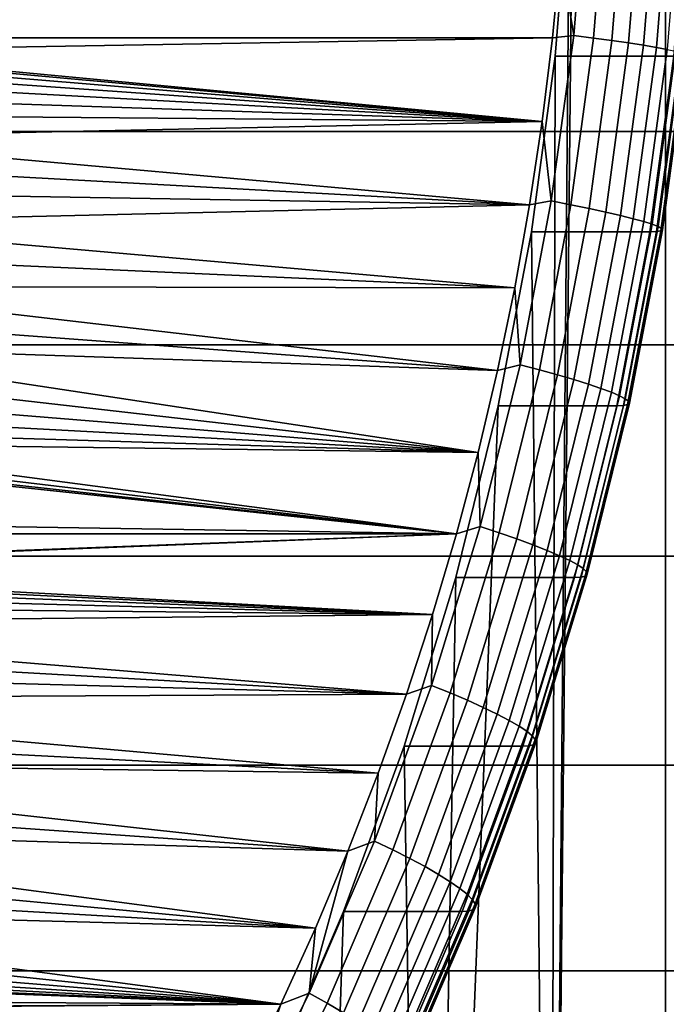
# Model space of a CAD drawing. Header units: metres. Extents: x -22 to 239, y -22 to 22.
# Tile 267 of 325: x 232.11 to 235.28, y -6.39 to -1.56. Entities that reach past the tile are written whole.
import ezdxf

# ---------------------------------------------------------------- set-up
doc = ezdxf.new("R2010")
doc.units = ezdxf.units.M
doc.layers.add('solid_10_151_033_XXX', color=7, linetype='CONTINUOUS')

msp = doc.modelspace()

# ---------------------------------------------------------------- linework, layer by layer
at = {"layer": 'solid_10_151_033_XXX'}
for points in [[(234.826767, 0, 195.19313), (235.274063, 10.662554, 195.355927), (235.274063, -10.66255, 195.355927), (234.709946, -11.498307, 195.150604)], [(235.274063, 10.662554, 195.355927), (235.794861, 9.795472, 195.545486), (235.274063, -10.66255, 195.355927)], [(235.794861, 9.795472, 195.545486), (235.794876, -9.795468, 195.545486), (235.274063, -10.66255, 195.355927)], [(234.803391, -0.870593, 195.184616), (234.826767, 0, 195.19313), (234.709946, -11.498307, 195.150604)], [(234.890366, -0.819831, 192.349533), (234.824417, -1.636988, 192.325531), (234.760025, -1.236431, 192.295547), (234.788101, -0.82418, 192.305771)], [(234.824417, -1.636988, 192.325531), (234.890366, -0.819831, 192.349533), (234.987839, -0.82615, 192.404861), (234.921371, -1.649606, 192.380676)], [(234.921371, -1.649606, 192.380676), (234.987839, -0.82615, 192.404861), (235.078476, -0.83231, 192.470779), (235.01152, -1.661906, 192.446411)], [(235.01152, -1.661906, 192.446411), (235.078476, -0.83231, 192.470779), (235.161163, -0.838234, 192.546478), (235.093735, -1.673733, 192.521927)], [(235.093735, -1.673733, 192.521927), (235.161163, -0.838234, 192.546478), (235.234848, -0.843845, 192.630981), (235.166962, -1.684938, 192.606277)], [(235.166962, -1.684938, 192.606277), (235.234848, -0.843845, 192.630981), (235.298584, -0.849075, 192.723221), (235.230286, -1.69538, 192.698364)], [(235.230286, -1.69538, 192.698364), (235.298584, -0.849075, 192.723221), (235.351608, -0.853856, 192.822052), (235.282913, -1.704927, 192.797058)], [(234.733353, -1.738386, 195.159119), (234.803391, -0.870593, 195.184616), (234.709946, -11.498307, 195.150604)], [(235.314789, -1.738369, 193.561646), (235.384827, -0.870605, 193.587143), (234.803391, -0.870593, 195.184616), (234.733353, -1.738386, 195.159119)], [(226.480881, -1.05575, 230.46579), (226.400345, -2.108289, 230.436478), (238.542007, -2.108287, 197.07753), (238.622543, -1.055749, 197.106842)], [(234.760025, -1.236431, 192.295547), (234.720657, -1.648203, 192.281219), (208.119156, -1.648207, 182.599075), (208.079788, -1.236435, 182.584747)], [(234.824417, -1.636988, 192.325531), (234.720657, -1.648203, 192.281219), (234.760025, -1.236431, 192.295547)], [(234.824417, -1.636988, 192.325531), (234.714737, -2.448806, 192.285599), (234.670013, -2.058937, 192.262787), (234.720657, -1.648203, 192.281219)], [(234.714737, -2.448806, 192.285599), (234.824417, -1.636988, 192.325531), (234.921371, -1.649606, 192.380676), (234.810852, -2.467681, 192.340439)], [(230.994049, -1.711634, 190.92485), (208.119156, -1.648207, 182.599075), (234.720657, -1.648203, 192.281219)], [(231.099991, -1.722207, 190.963409), (230.994049, -1.711634, 190.92485), (234.720657, -1.648203, 192.281219), (234.670013, -2.058937, 192.262787)], [(234.810852, -2.467681, 192.340439), (234.921371, -1.649606, 192.380676), (235.01152, -1.661906, 192.446411), (234.900177, -2.486081, 192.405884)], [(234.900177, -2.486081, 192.405884), (235.01152, -1.661906, 192.446411), (235.093735, -1.673733, 192.521927), (234.981583, -2.503773, 192.48111)], [(234.981583, -2.503773, 192.48111), (235.093735, -1.673733, 192.521927), (235.166962, -1.684938, 192.606277), (235.054062, -2.520535, 192.565186)], [(235.054062, -2.520535, 192.565186), (235.166962, -1.684938, 192.606277), (235.230286, -1.69538, 192.698364), (235.116684, -2.536155, 192.657013)], [(231.204041, -1.74531, 191.001282), (231.099991, -1.722207, 190.963409), (234.670013, -2.058937, 192.262787)], [(235.198318, -2.600464, 193.519257), (235.314789, -1.738369, 193.561646), (234.733353, -1.738386, 195.159119), (234.616882, -2.600451, 195.11673)], [(234.616882, -2.600451, 195.11673), (234.733353, -1.738386, 195.159119), (234.709946, -11.498307, 195.150604)], [(235.116684, -2.536155, 192.657013), (235.230286, -1.69538, 192.698364), (235.282913, -1.704927, 192.797058), (235.168686, -2.550437, 192.755478)], [(235.168686, -2.550437, 192.755478), (235.282913, -1.704927, 192.797058), (235.324188, -1.71346, 192.901093), (235.209381, -2.563201, 192.859314)], [(235.230789, -2.599391, 193.411926), (235.347214, -1.737652, 193.4543), (235.314789, -1.738369, 193.561646), (235.198318, -2.600464, 193.519257)], [(235.209381, -2.563201, 192.859314), (235.324188, -1.71346, 192.901093), (235.353561, -1.72087, 193.009186), (235.238266, -2.574286, 192.967209)], [(235.251221, -2.596184, 193.30159), (235.367508, -1.735508, 193.343918), (235.347214, -1.737652, 193.4543), (235.230789, -2.599391, 193.411926)], [(235.238266, -2.574286, 192.967209), (235.353561, -1.72087, 193.009186), (235.370697, -1.727064, 193.119949), (235.254974, -2.583551, 193.077835)], [(235.259323, -2.590882, 193.189758), (235.375366, -1.731964, 193.231995), (235.367508, -1.735508, 193.343918), (235.251221, -2.596184, 193.30159)], [(235.254974, -2.583551, 193.077835), (235.370697, -1.727064, 193.119949), (235.375366, -1.731964, 193.231995), (235.259323, -2.590882, 193.189758)], [(231.305008, -1.780667, 191.038025), (231.204041, -1.74531, 191.001282), (234.670013, -2.058937, 192.262787)], [(231.401733, -1.827884, 191.073242), (231.305008, -1.780667, 191.038025), (234.670013, -2.058937, 192.262787)], [(231.492691, -1.886213, 191.106339), (231.401733, -1.827884, 191.073242), (234.670013, -2.058937, 192.262787)], [(231.577148, -1.95517, 191.137085), (231.492691, -1.886213, 191.106339), (234.670013, -2.058937, 192.262787)], [(231.653656, -2.033599, 191.164932), (231.577148, -1.95517, 191.137085), (234.670013, -2.058937, 192.262787)], [(231.721527, -2.120775, 191.189636), (231.653656, -2.033599, 191.164932), (234.670013, -2.058937, 192.262787)], [(231.77977, -2.215428, 191.210831), (231.721527, -2.120775, 191.189636), (234.670013, -2.058937, 192.262787), (234.608124, -2.468257, 192.240265)], [(234.714737, -2.448806, 192.285599), (234.608124, -2.468257, 192.240265), (234.670013, -2.058937, 192.262787)], [(226.400345, -2.108289, 230.436478), (226.266357, -3.15476, 230.387711), (238.408035, -3.154758, 197.028763), (238.542007, -2.108287, 197.07753)], [(231.827682, -2.316427, 191.228271), (231.77977, -2.215428, 191.210831), (234.608124, -2.468257, 192.240265)], [(231.864685, -2.422566, 191.24173), (231.827682, -2.316427, 191.228271), (234.608124, -2.468257, 192.240265)], [(231.890259, -2.532295, 191.251038), (231.864685, -2.422566, 191.24173), (234.608124, -2.468257, 192.240265)], [(234.714737, -2.448806, 192.285599), (234.561676, -3.252635, 192.229889), (234.535019, -2.87573, 192.213654), (234.608124, -2.468257, 192.240265)], [(234.561676, -3.252635, 192.229889), (234.714737, -2.448806, 192.285599), (234.810852, -2.467681, 192.340439), (234.656616, -3.277707, 192.284302)], [(231.904144, -2.644601, 191.256104), (231.890259, -2.532295, 191.251038), (234.608124, -2.468257, 192.240265), (234.535019, -2.87573, 192.213654)], [(234.656616, -3.277707, 192.284302), (234.810852, -2.467681, 192.340439), (234.900177, -2.486081, 192.405884), (234.744781, -3.302146, 192.349335)], [(234.744781, -3.302146, 192.349335), (234.900177, -2.486081, 192.405884), (234.981583, -2.503773, 192.48111), (234.825089, -3.325646, 192.424164)], [(234.825089, -3.325646, 192.424164), (234.981583, -2.503773, 192.48111), (235.054062, -2.520535, 192.565186), (234.89653, -3.34791, 192.507843)], [(234.89653, -3.34791, 192.507843), (235.054062, -2.520535, 192.565186), (235.116684, -2.536155, 192.657013), (234.958176, -3.368658, 192.599319)], [(234.958176, -3.368658, 192.599319), (235.116684, -2.536155, 192.657013), (235.168686, -2.550437, 192.755478), (235.009277, -3.387629, 192.697464)], [(235.009277, -3.387629, 192.697464), (235.168686, -2.550437, 192.755478), (235.209381, -2.563201, 192.859314), (235.049164, -3.404582, 192.800995)], [(234.454346, -3.454071, 195.057571), (234.616882, -2.600451, 195.11673), (234.709946, -11.498307, 195.150604), (234.104141, -12.300328, 194.930115)], [(235.035782, -3.454077, 193.460098), (235.198318, -2.600464, 193.519257), (234.616882, -2.600451, 195.11673), (234.454346, -3.454071, 195.057571)], [(235.068314, -3.452652, 193.352798), (235.230789, -2.599391, 193.411926), (235.198318, -2.600464, 193.519257), (235.035782, -3.454077, 193.460098)], [(235.049164, -3.404582, 192.800995), (235.209381, -2.563201, 192.859314), (235.238266, -2.574286, 192.967209), (235.077362, -3.419305, 192.908661)], [(235.088959, -3.448391, 193.242538), (235.251221, -2.596184, 193.30159), (235.230789, -2.599391, 193.411926), (235.068314, -3.452652, 193.352798)], [(235.077362, -3.419305, 192.908661), (235.238266, -2.574286, 192.967209), (235.254974, -2.583551, 193.077835), (235.093506, -3.431612, 193.019058)], [(235.097382, -3.441349, 193.130814), (235.259323, -2.590882, 193.189758), (235.251221, -2.596184, 193.30159), (235.088959, -3.448391, 193.242538)], [(235.093506, -3.431612, 193.019058), (235.254974, -2.583551, 193.077835), (235.259323, -2.590882, 193.189758), (235.097382, -3.441349, 193.130814)], [(231.906128, -2.757601, 191.256821), (231.904144, -2.644601, 191.256104), (234.535019, -2.87573, 192.213654)], [(231.896194, -2.870348, 191.253204), (231.906128, -2.757601, 191.256821), (234.535019, -2.87573, 192.213654)], [(231.896194, -2.870348, 191.253204), (234.535019, -2.87573, 192.213654), (234.45079, -3.280779, 192.182999), (231.874481, -2.981078, 191.2453)], [(234.561676, -3.252635, 192.229889), (234.45079, -3.280779, 192.182999), (234.535019, -2.87573, 192.213654)], [(231.841263, -3.088524, 191.233215), (231.874481, -2.981078, 191.2453), (234.45079, -3.280779, 192.182999)], [(231.79689, -3.191452, 191.217056), (231.841263, -3.088524, 191.233215), (234.45079, -3.280779, 192.182999)], [(226.266357, -3.15476, 230.387711), (226.079346, -4.191936, 230.319641), (238.221008, -4.191934, 196.960693), (238.408035, -3.154758, 197.028763)], [(231.79689, -3.191452, 191.217056), (234.45079, -3.280779, 192.182999), (234.355545, -3.683026, 192.148331), (231.742081, -3.288258, 191.197113)], [(234.561676, -3.252635, 192.229889), (234.365753, -4.045856, 192.158585), (234.355545, -3.683026, 192.148331), (234.45079, -3.280779, 192.182999)], [(234.365753, -4.045856, 192.158585), (234.561676, -3.252635, 192.229889), (234.656616, -3.277707, 192.284302), (234.459167, -4.077041, 192.212448)], [(234.459167, -4.077041, 192.212448), (234.656616, -3.277707, 192.284302), (234.744781, -3.302146, 192.349335), (234.545883, -4.107441, 192.276932)], [(231.677277, -3.378125, 191.173523), (231.742081, -3.288258, 191.197113), (234.355545, -3.683026, 192.148331)], [(234.545883, -4.107441, 192.276932), (234.744781, -3.302146, 192.349335), (234.825089, -3.325646, 192.424164), (234.624771, -4.136672, 192.351242)], [(234.624771, -4.136672, 192.351242), (234.825089, -3.325646, 192.424164), (234.89653, -3.34791, 192.507843), (234.694855, -4.164365, 192.434448)], [(231.603577, -3.459548, 191.146698), (231.677277, -3.378125, 191.173523), (234.355545, -3.683026, 192.148331)], [(234.694855, -4.164365, 192.434448), (234.89653, -3.34791, 192.507843), (234.958176, -3.368658, 192.599319), (234.755264, -4.190173, 192.525467)], [(234.755264, -4.190173, 192.525467), (234.958176, -3.368658, 192.599319), (235.009277, -3.387629, 192.697464), (234.805222, -4.21377, 192.623184)], [(234.805222, -4.21377, 192.623184), (235.009277, -3.387629, 192.697464), (235.049164, -3.404582, 192.800995), (234.844086, -4.234858, 192.726364)], [(234.844086, -4.234858, 192.726364), (235.049164, -3.404582, 192.800995), (235.077362, -3.419305, 192.908661), (234.871399, -4.253171, 192.833694)], [(234.871399, -4.253171, 192.833694), (235.077362, -3.419305, 192.908661), (235.093506, -3.431612, 193.019058), (234.886795, -4.26848, 192.943817)], [(231.521667, -3.531776, 191.116882), (231.603577, -3.459548, 191.146698), (234.355545, -3.683026, 192.148331)], [(234.246277, -4.296438, 194.981842), (234.454346, -3.454071, 195.057571), (234.104141, -12.300328, 194.930115)], [(234.827713, -4.296422, 193.384369), (235.035782, -3.454077, 193.460098), (234.454346, -3.454071, 195.057571), (234.246277, -4.296438, 194.981842)], [(234.860336, -4.29465, 193.2771), (235.068314, -3.452652, 193.352798), (235.035782, -3.454077, 193.460098), (234.827713, -4.296422, 193.384369)], [(234.881226, -4.289351, 193.166931), (235.088959, -3.448391, 193.242538), (235.068314, -3.452652, 193.352798), (234.860336, -4.29465, 193.2771)], [(234.890091, -4.280591, 193.055374), (235.097382, -3.441349, 193.130814), (235.088959, -3.448391, 193.242538), (234.881226, -4.289351, 193.166931)], [(234.886795, -4.26848, 192.943817), (235.093506, -3.431612, 193.019058), (235.097382, -3.441349, 193.130814), (234.890091, -4.280591, 193.055374)], [(231.432724, -3.593751, 191.084518), (231.521667, -3.531776, 191.116882), (234.355545, -3.683026, 192.148331)], [(231.337814, -3.644735, 191.049973), (231.432724, -3.593751, 191.084518), (234.355545, -3.683026, 192.148331)], [(231.337814, -3.644735, 191.049973), (234.355545, -3.683026, 192.148331), (234.249344, -4.082078, 192.10968), (231.238068, -3.684118, 191.013672)], [(211.916565, -3.728225, 183.981216), (234.249344, -4.082078, 192.10968), (208.590469, -4.082082, 182.770615), (208.484268, -3.68303, 182.731964)], [(231.029434, -3.726113, 190.937729), (231.134964, -3.711328, 190.976135), (234.249344, -4.082078, 192.10968)], [(231.134964, -3.711328, 190.976135), (231.238068, -3.684118, 191.013672), (234.249344, -4.082078, 192.10968)], [(234.365753, -4.045856, 192.158585), (234.249344, -4.082078, 192.10968), (234.355545, -3.683026, 192.148331)], [(230.923248, -3.728225, 190.899078), (234.249344, -4.082078, 192.10968), (211.916565, -3.728225, 183.981216)], [(230.923248, -3.728225, 190.899078), (231.029434, -3.726113, 190.937729), (234.249344, -4.082078, 192.10968)], [(234.365753, -4.045856, 192.158585), (234.127594, -4.82588, 192.071899), (234.132324, -4.477501, 192.067093), (234.249344, -4.082078, 192.10968)], [(234.127594, -4.82588, 192.071899), (234.365753, -4.045856, 192.158585), (234.459167, -4.077041, 192.212448), (234.219177, -4.863078, 192.125092)], [(229.936691, -4.246202, 190.540009), (208.590469, -4.082082, 182.770615), (234.249344, -4.082078, 192.10968)], [(230.042908, -4.248319, 190.578659), (229.936691, -4.246202, 190.540009), (234.249344, -4.082078, 192.10968)], [(230.148438, -4.263105, 190.617081), (230.042908, -4.248319, 190.578659), (234.249344, -4.082078, 192.10968), (234.132324, -4.477501, 192.067093)], [(234.219177, -4.863078, 192.125092), (234.459167, -4.077041, 192.212448), (234.545883, -4.107441, 192.276932), (234.304092, -4.899338, 192.188934)], [(234.304092, -4.899338, 192.188934), (234.545883, -4.107441, 192.276932), (234.624771, -4.136672, 192.351242), (234.381256, -4.934205, 192.262619)], [(234.381256, -4.934205, 192.262619), (234.624771, -4.136672, 192.351242), (234.694855, -4.164365, 192.434448), (234.449722, -4.967237, 192.345215)], [(226.079346, -4.191936, 230.319641), (225.839844, -5.216832, 230.232468), (237.981506, -5.21683, 196.87352), (238.221008, -4.191934, 196.960693)], [(234.449722, -4.967237, 192.345215), (234.694855, -4.164365, 192.434448), (234.755264, -4.190173, 192.525467), (234.508606, -4.998021, 192.435699)], [(234.508606, -4.998021, 192.435699), (234.755264, -4.190173, 192.525467), (234.805222, -4.21377, 192.623184), (234.557175, -5.026166, 192.532898)], [(234.557175, -5.026166, 192.532898), (234.805222, -4.21377, 192.623184), (234.844086, -4.234858, 192.726364), (234.594803, -5.05132, 192.63562)], [(234.594803, -5.05132, 192.63562), (234.844086, -4.234858, 192.726364), (234.871399, -4.253171, 192.833694), (234.621033, -5.073165, 192.742569)], [(230.251526, -4.290311, 190.654602), (230.148438, -4.263105, 190.617081), (234.132324, -4.477501, 192.067093)], [(230.351288, -4.329706, 190.690903), (230.251526, -4.290311, 190.654602), (234.132324, -4.477501, 192.067093)], [(234.574814, -5.124754, 193.292313), (234.827713, -4.296422, 193.384369), (234.246277, -4.296438, 194.981842), (233.993378, -5.124736, 194.889801)], [(233.993378, -5.124736, 194.889801), (234.246277, -4.296438, 194.981842), (234.104141, -12.300328, 194.930115)], [(234.607529, -5.12264, 193.185074), (234.860336, -4.29465, 193.2771), (234.827713, -4.296422, 193.384369), (234.574814, -5.124754, 193.292313)], [(234.628738, -5.116319, 193.075027), (234.881226, -4.289351, 193.166931), (234.860336, -4.29465, 193.2771), (234.607529, -5.12264, 193.185074)], [(234.621033, -5.073165, 192.742569), (234.871399, -4.253171, 192.833694), (234.886795, -4.26848, 192.943817), (234.635529, -5.091425, 192.852371)], [(234.638107, -5.10587, 192.963654), (234.890091, -4.280591, 193.055374), (234.881226, -4.289351, 193.166931), (234.628738, -5.116319, 193.075027)], [(234.635529, -5.091425, 192.852371), (234.886795, -4.26848, 192.943817), (234.890091, -4.280591, 193.055374), (234.638107, -5.10587, 192.963654)], [(230.446182, -4.380681, 190.725449), (230.351288, -4.329706, 190.690903), (234.132324, -4.477501, 192.067093)], [(230.53511, -4.442642, 190.757812), (230.446182, -4.380681, 190.725449), (234.132324, -4.477501, 192.067093)], [(230.61705, -4.514889, 190.787628), (230.53511, -4.442642, 190.757812), (234.132324, -4.477501, 192.067093)], [(230.690735, -4.596286, 190.814453), (230.61705, -4.514889, 190.787628), (234.132324, -4.477501, 192.067093), (234.004593, -4.869051, 192.020599)], [(234.127594, -4.82588, 192.071899), (234.004593, -4.869051, 192.020599), (234.132324, -4.477501, 192.067093)], [(230.755524, -4.686153, 190.838043), (230.690735, -4.596286, 190.814453), (234.004593, -4.869051, 192.020599)], [(230.810364, -4.782983, 190.857986), (230.755524, -4.686153, 190.838043), (234.004593, -4.869051, 192.020599)], [(230.854721, -4.885883, 190.874146), (230.810364, -4.782983, 190.857986), (234.004593, -4.869051, 192.020599)], [(234.127594, -4.82588, 192.071899), (233.847977, -5.590163, 191.970123), (233.866196, -5.256498, 191.97023), (234.004593, -4.869051, 192.020599)], [(233.847977, -5.590163, 191.970123), (234.127594, -4.82588, 192.071899), (234.219177, -4.863078, 192.125092), (233.937408, -5.633251, 192.022537)], [(230.887939, -4.993351, 190.88623), (230.854721, -4.885883, 190.874146), (234.004593, -4.869051, 192.020599), (233.866196, -5.256498, 191.97023)], [(233.937408, -5.633251, 192.022537), (234.219177, -4.863078, 192.125092), (234.304092, -4.899338, 192.188934), (234.020218, -5.675254, 192.085617)], [(234.020218, -5.675254, 192.085617), (234.304092, -4.899338, 192.188934), (234.381256, -4.934205, 192.262619), (234.095367, -5.715643, 192.158554)], [(234.095367, -5.715643, 192.158554), (234.381256, -4.934205, 192.262619), (234.449722, -4.967237, 192.345215), (234.161911, -5.753907, 192.240463)], [(234.161911, -5.753907, 192.240463), (234.449722, -4.967237, 192.345215), (234.508606, -4.998021, 192.435699), (234.219009, -5.789566, 192.330292)], [(230.909668, -5.104104, 190.894135), (230.887939, -4.993351, 190.88623), (233.866196, -5.256498, 191.97023)], [(234.219009, -5.789566, 192.330292), (234.508606, -4.998021, 192.435699), (234.557175, -5.026166, 192.532898), (234.265945, -5.822169, 192.42691)], [(234.265945, -5.822169, 192.42691), (234.557175, -5.026166, 192.532898), (234.594803, -5.05132, 192.63562), (234.302124, -5.851306, 192.529099)], [(234.302124, -5.851306, 192.529099), (234.594803, -5.05132, 192.63562), (234.621033, -5.073165, 192.742569), (234.327087, -5.87661, 192.635574)], [(234.327087, -5.87661, 192.635574), (234.621033, -5.073165, 192.742569), (234.635529, -5.091425, 192.852371), (234.34053, -5.897762, 192.744995)], [(230.919586, -5.216819, 190.897751), (230.909668, -5.104104, 190.894135), (233.866196, -5.256498, 191.97023)], [(234.332291, -5.9266, 192.967133), (234.628738, -5.116319, 193.075027), (234.607529, -5.12264, 193.185074), (234.31073, -5.933921, 193.077057)], [(234.34227, -5.914496, 192.855988), (234.638107, -5.10587, 192.963654), (234.628738, -5.116319, 193.075027), (234.332291, -5.9266, 192.967133)], [(234.34053, -5.897762, 192.744995), (234.635529, -5.091425, 192.852371), (234.638107, -5.10587, 192.963654), (234.34227, -5.914496, 192.855988)], [(233.696442, -5.936373, 194.781723), (233.993378, -5.124736, 194.889801), (234.104141, -12.300328, 194.930115), (233.458389, -13.066292, 194.695084)], [(234.277878, -5.936371, 193.18425), (234.574814, -5.124754, 193.292313), (233.993378, -5.124736, 194.889801), (233.696442, -5.936373, 194.781723)], [(234.31073, -5.933921, 193.077057), (234.607529, -5.12264, 193.185074), (234.574814, -5.124754, 193.292313), (234.277878, -5.936371, 193.18425)], [(225.839844, -5.216832, 230.232468), (225.548538, -6.226433, 230.12645), (237.690201, -6.226431, 196.767502), (237.981506, -5.21683, 196.87352)], [(230.919586, -5.216819, 190.897751), (233.866196, -5.256498, 191.97023), (233.717255, -5.639505, 191.916016), (230.917603, -5.329852, 190.897034)], [(233.847977, -5.590163, 191.970123), (233.717255, -5.639505, 191.916016), (233.866196, -5.256498, 191.97023)], [(230.903717, -5.442157, 190.891968), (230.917603, -5.329852, 190.897034), (233.717255, -5.639505, 191.916016)], [(230.878143, -5.551855, 190.88266), (230.903717, -5.442157, 190.891968), (233.717255, -5.639505, 191.916016)], [(230.878143, -5.551855, 190.88266), (233.717255, -5.639505, 191.916016), (233.557907, -6.017778, 191.858017), (230.841125, -5.658023, 190.869186)], [(233.527817, -6.336211, 191.853592), (233.717255, -5.639505, 191.916016), (233.847977, -5.590163, 191.970123)], [(233.527817, -6.336211, 191.853592), (233.847977, -5.590163, 191.970123), (233.937408, -5.633251, 192.022537), (233.614777, -6.385051, 191.905106)], [(233.527817, -6.336211, 191.853592), (233.557907, -6.017778, 191.858017), (233.717255, -5.639505, 191.916016)], [(233.614777, -6.385051, 191.905106), (233.937408, -5.633251, 192.022537), (234.020218, -5.675254, 192.085617), (233.695175, -6.43266, 191.9673)], [(230.841125, -5.658023, 190.869186), (233.557907, -6.017778, 191.858017), (230.793228, -5.759, 190.851761)], [(233.695175, -6.43266, 191.9673), (234.020218, -5.675254, 192.085617), (234.095367, -5.715643, 192.158554), (233.768021, -6.478438, 192.039413)], [(233.768021, -6.478438, 192.039413), (234.095367, -5.715643, 192.158554), (234.161911, -5.753907, 192.240463), (233.832367, -6.521809, 192.120529)], [(230.735001, -5.853634, 190.830566), (230.793228, -5.759, 190.851761), (233.557907, -6.017778, 191.858017)], [(233.832367, -6.521809, 192.120529), (234.161911, -5.753907, 192.240463), (234.219009, -5.789566, 192.330292), (233.887436, -6.562226, 192.20961)], [(233.887436, -6.562226, 192.20961), (234.219009, -5.789566, 192.330292), (234.265945, -5.822169, 192.42691), (233.932495, -6.599181, 192.305542)], [(233.932495, -6.599181, 192.305542), (234.265945, -5.822169, 192.42691), (234.302124, -5.851306, 192.529099), (233.96701, -6.632207, 192.40712)], [(230.667114, -5.940835, 190.805862), (230.735001, -5.853634, 190.830566), (233.557907, -6.017778, 191.858017)], [(233.96701, -6.632207, 192.40712), (234.302124, -5.851306, 192.529099), (234.327087, -5.87661, 192.635574), (233.990524, -6.660888, 192.513077)], [(233.990524, -6.660888, 192.513077), (234.327087, -5.87661, 192.635574), (234.34053, -5.897762, 192.744995), (234.002747, -6.684863, 192.622055)], [(230.667114, -5.940835, 190.805862), (233.557907, -6.017778, 191.858017), (233.388245, -6.391063, 191.796265), (230.590622, -6.019245, 190.778015)], [(233.937881, -6.728623, 193.060501), (234.277878, -5.936371, 193.18425), (233.696442, -5.936373, 194.781723), (233.356445, -6.728633, 194.657974)], [(233.356445, -6.728633, 194.657974), (233.696442, -5.936373, 194.781723), (233.458389, -13.066292, 194.695084)], [(233.970871, -6.725848, 192.953354), (234.31073, -5.933921, 193.077057), (234.277878, -5.936371, 193.18425), (233.937881, -6.728623, 193.060501)], [(233.992859, -6.717548, 192.843597), (234.332291, -5.9266, 192.967133), (234.31073, -5.933921, 193.077057), (233.970871, -6.725848, 192.953354)], [(234.00354, -6.703829, 192.732697), (234.34227, -5.914496, 192.855988), (234.332291, -5.9266, 192.967133), (233.992859, -6.717548, 192.843597)], [(234.002747, -6.684863, 192.622055), (234.34053, -5.897762, 192.744995), (234.34227, -5.914496, 192.855988), (234.00354, -6.703829, 192.732697)], [(230.50618, -6.088202, 190.747284), (230.590622, -6.019245, 190.778015), (233.388245, -6.391063, 191.796265)], [(233.527817, -6.336211, 191.853592), (233.388245, -6.391063, 191.796265), (233.557907, -6.017778, 191.858017)], [(230.415176, -6.146552, 190.714157), (230.50618, -6.088202, 190.747284), (233.388245, -6.391063, 191.796265)], [(230.318497, -6.193756, 190.67897), (230.415176, -6.146552, 190.714157), (233.388245, -6.391063, 191.796265)], [(225.548538, -6.226433, 230.12645), (225.206329, -7.217679, 230.001892), (237.347992, -7.217677, 196.642944), (237.690201, -6.226431, 196.767502)], [(230.113434, -6.252228, 190.60434), (230.217499, -6.229121, 190.642212), (233.388245, -6.391063, 191.796265)], [(230.217499, -6.229121, 190.642212), (230.318497, -6.193756, 190.67897), (233.388245, -6.391063, 191.796265)], [(212.832291, -6.262797, 184.314514), (233.388245, -6.391063, 191.796265), (228.40274, -6.421983, 189.981689), (209.451569, -6.391066, 183.08403)], [(230.007507, -6.262797, 190.565781), (233.388245, -6.391063, 191.796265), (212.832291, -6.262797, 184.314514)], [(230.007507, -6.262797, 190.565781), (230.113434, -6.252228, 190.60434), (233.388245, -6.391063, 191.796265)], [(233.168152, -7.061593, 191.722687), (233.388245, -6.391063, 191.796265), (233.527817, -6.336211, 191.853592)], [(233.168152, -7.061593, 191.722687), (233.527817, -6.336211, 191.853592), (233.614777, -6.385051, 191.905106), (233.252335, -7.116023, 191.773193)], [(228.508896, -6.428329, 190.020325), (228.40274, -6.421983, 189.981689), (233.388245, -6.391063, 191.796265)], [(228.61377, -6.447292, 190.058502), (228.508896, -6.428329, 190.020325), (233.388245, -6.391063, 191.796265), (233.20842, -6.758952, 191.73082)], [(233.168152, -7.061593, 191.722687), (233.20842, -6.758952, 191.73082), (233.388245, -6.391063, 191.796265)], [(233.252335, -7.116023, 191.773193), (233.614777, -6.385051, 191.905106), (233.695175, -6.43266, 191.9673), (233.330048, -7.169082, 191.834412)]]:
    msp.add_3dface(points, dxfattribs=at)

doc.saveas('drawing.dxf')
